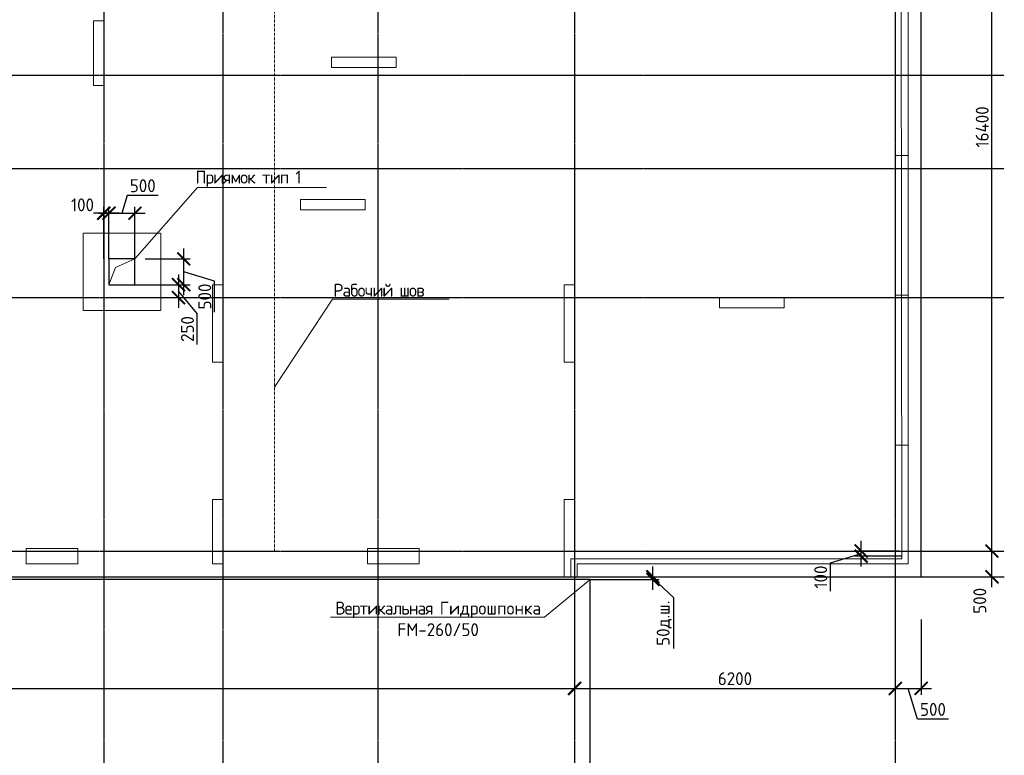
# Model space of a CAD drawing. Header units: millimetres. Extents: x -93479 to 1057970, y -66333 to 172656.
# Tile 297 of 473: x 478357 to 497390, y -35437 to -21211. Entities that reach past the tile are written whole.
import ezdxf
from ezdxf import colors
from ezdxf.entities.mleader import LeaderData, LeaderLine
from ezdxf.math import Vec2, Vec3

# ---------------------------------------------------------------- set-up
doc = ezdxf.new("R2010")
doc.units = ezdxf.units.MM
for name, pattern in [('01 Штриховая _4 мм_', [6, 3.5, -2.5]), ('______5', [1100, 800, -100, 100, -100]), ('HIDDEN2', [4.7625, 3.175, -1.5875]), ('осевая', [50.8, 31.75, -6.35, 6.35, -6.35])]:
    doc.linetypes.add(name, pattern=pattern)
for name, color, linetype, lineweight in [('0 Фундамент', 5, 'Continuous', 30), ('1 Стены', 3, 'Continuous', 30), ('Оси', 40, '______5', 18), ('подоснова', 151, 'Continuous', 5), ('РАЗМЕРЫ', 7, 'Continuous', 9)]:
    doc.layers.add(name, color=color, linetype=linetype, lineweight=lineweight)
doc.layers.add('Размеры _поперечного армирования', color=7, linetype='Continuous')
doc.styles.add('GOST-2.304_Type-B', font='GOST_Common.ttf')
doc.linetypes.add('163 Фуникулер', pattern='A,0,-2,[18,Russia-GOST_Topo.shx,S=0.05,R=0,X=0,Y=0],-4,[17,Russia-GOST_Topo.shx,S=0.05,R=0,X=0,Y=0],-2,0', length=8)
doc.dimstyles.new('СПДС', dxfattribs={"dimscale": 100, "dimtxt": 2.5, "dimasz": 2.5, "dimexe": 1.25, "dimexo": 0, "dimtad": 1, "dimdec": 0, "dimtxsty": 'GOST-2.304_Type-B', "dimblk": 'ARCHTICK', "dimcen": 2.5, "dimdle": 2, "dimadec": 0, "dimazin": 2, "dimtfac": 0.75, "dimtdec": 0, "dimtmove": 1, "dimatfit": 3, "dimfxl": 1, "dimtolj": 1, "dimarcsym": 1})

# ---------------------------------------------------------------- blocks, each defined once
blk = doc.blocks.new('оси')
at = {"layer": 'Оси', "color": 7, "linetype": 'осевая', "lineweight": 25, "transparency": 33554687}
for p, q in [((36213.5, 151.4), (36213.5, -36280.2)), ((38513.5, 151.4), (38513.5, -36280.2)), ((41513.5, 151.4), (41513.5, -36280.2)), ((45313.5, 151.4), (45313.5, -36280.2)), ((51513.5, 151.4), (51513.5, -36280.2)), ((-11815.1, -10806.9), (53620.6, -10806.9)), ((-11815.1, -12606.9), (53620.6, -12606.9)), ((-11815.1, -15106.9), (53620.6, -15106.9)), ((-11815.1, -20006.9), (53620.6, -20006.9)), ((-11416.6, -20506.9), (53620.6, -20506.9))]:
    blk.add_line(p, q, dxfattribs=at)
blk = doc.blocks.new('_ArchTick')
at = {"color": 0, "linetype": 'ByBlock', "const_width": 0.15}
blk.add_lwpolyline([(-0.5, -0.5), (0.5, 0.5)], dxfattribs=at)
blk = doc.blocks.new('*D500')
at = {"layer": 'DEFPOINTS', "color": 0, "ltscale": 100, "transparency": 16777216}
for p in [(495283, -32810), (489083, -33100), (495283, -34143)]:
    blk.add_point(p, dxfattribs=at)
at = {"layer": 'РАЗМЕРЫ', "color": 0, "lineweight": -2, "transparency": 16777216}
for p, q in [((495283, -32810), (495283, -34268)), ((489083, -33100), (489083, -34268)), ((488883, -34143), (495483, -34143))]:
    blk.add_line(p, q, dxfattribs=at)
at = {"layer": 'РАЗМЕРЫ', "color": 0, "lineweight": -2, "ltscale": 100, "transparency": 16777216, "xscale": 250, "yscale": 250, "zscale": 250, "rotation": 180}
blk.add_blockref('_ArchTick', (489083, -34143), dxfattribs=at)
at = {"layer": 'РАЗМЕРЫ', "color": 0, "lineweight": -2, "ltscale": 100, "transparency": 16777216, "xscale": 250, "yscale": 250, "zscale": 250}
blk.add_blockref('_ArchTick', (495283, -34143), dxfattribs=at)
at = {"layer": 'РАЗМЕРЫ', "color": 0, "ltscale": 100, "transparency": 16777216, "insert": (492183, -33955), "char_height": 250, "attachment_point": 5, "style": 'GOST-2.304_Type-B'}
blk.add_mtext('\\A1;6200', dxfattribs=at)
blk = doc.blocks.new('*D501')
at = {"layer": 'DEFPOINTS', "color": 0, "ltscale": 100, "transparency": 16777216}
for p in [(495283, -32810), (495783, -32810), (495783, -34143)]:
    blk.add_point(p, dxfattribs=at)
at = {"layer": 'РАЗМЕРЫ', "color": 0, "lineweight": -2, "transparency": 16777216}
for p, q in [((495283, -32810), (495283, -34268)), ((495783, -32810), (495783, -34268)), ((495083, -34143), (495983, -34143)), ((495711, -34737), (495533, -34143)), ((496312, -34737), (495711, -34737))]:
    blk.add_line(p, q, dxfattribs=at)
at = {"layer": 'РАЗМЕРЫ', "color": 0, "lineweight": -2, "ltscale": 100, "transparency": 16777216, "xscale": 250, "yscale": 250, "zscale": 250, "rotation": 180}
blk.add_blockref('_ArchTick', (495283, -34143), dxfattribs=at)
at = {"layer": 'РАЗМЕРЫ', "color": 0, "lineweight": -2, "ltscale": 100, "transparency": 16777216, "xscale": 250, "yscale": 250, "zscale": 250}
blk.add_blockref('_ArchTick', (495783, -34143), dxfattribs=at)
at = {"layer": 'РАЗМЕРЫ', "color": 0, "ltscale": 100, "transparency": 16777216, "insert": (496011, -34549), "char_height": 250, "attachment_point": 5, "style": 'GOST-2.304_Type-B'}
blk.add_mtext('\\A1;500', dxfattribs=at)
blk = doc.blocks.new('*D507')
at = {"layer": 'DEFPOINTS', "color": 0, "ltscale": 100, "transparency": 16777216}
for p in [(495783, -15086), (497151, -15086), (496055, -31486)]:
    blk.add_point(p, dxfattribs=at)
at = {"layer": 'РАЗМЕРЫ', "color": 0, "lineweight": -2, "transparency": 16777216}
for p, q in [((497151, -31686), (497151, -14886)), ((495783, -15086), (497276, -15086)), ((496055, -31486), (497276, -31486))]:
    blk.add_line(p, q, dxfattribs=at)
at = {"layer": 'РАЗМЕРЫ', "color": 0, "lineweight": -2, "ltscale": 100, "transparency": 16777216, "xscale": 250, "yscale": 250, "zscale": 250}
for p, rotation in [((497151, -15086), 90), ((497151, -31486), 270)]:
    blk.add_blockref('_ArchTick', p, dxfattribs=dict(at, rotation=rotation))
at = {"layer": 'РАЗМЕРЫ', "color": 0, "ltscale": 100, "transparency": 16777216, "insert": (496963, -23286), "char_height": 250, "attachment_point": 5, "rotation": 90, "style": 'GOST-2.304_Type-B'}
blk.add_mtext('\\A1;16400', dxfattribs=at)
blk = doc.blocks.new('*D506')
at = {"layer": 'DEFPOINTS', "color": 0, "ltscale": 100, "transparency": 16777216}
for p in [(489383, -31986), (489383, -32036), (490596, -31986)]:
    blk.add_point(p, dxfattribs=at)
at = {"layer": 'РАЗМЕРЫ', "color": 0, "lineweight": -2, "transparency": 16777216}
for p, q in [((490596, -32236), (490596, -31786)), ((489383, -31986), (490721, -31986)), ((489383, -32036), (490721, -32036)), ((491002, -32394), (490596, -32011)), ((491002, -33370), (491002, -32394))]:
    blk.add_line(p, q, dxfattribs=at)
at = {"layer": 'РАЗМЕРЫ', "color": 0, "lineweight": -2, "ltscale": 100, "transparency": 16777216, "xscale": 250, "yscale": 250, "zscale": 250}
for p, rotation in [((490596, -31986), 270), ((490596, -32036), 90)]:
    blk.add_blockref('_ArchTick', p, dxfattribs=dict(at, rotation=rotation))
at = {"layer": 'РАЗМЕРЫ', "color": 0, "ltscale": 100, "transparency": 16777216, "insert": (490815, -32882), "char_height": 250, "attachment_point": 5, "rotation": 90, "style": 'GOST-2.304_Type-B'}
blk.add_mtext('\\A1;50д.ш.', dxfattribs=at)
blk = doc.blocks.new('блок')
at = {"layer": '0 Фундамент', "color": 7, "linetype": 'HIDDEN2', "lineweight": 0}
for p, q in [((677518, 103544), (677518, 105044)), ((677518, 105044), (679018, 105044)), ((679018, 103544), (679018, 105044)), ((677518, 103544), (679018, 103544))]:
    blk.add_line(p, q, dxfattribs=at)
at = {"layer": '0 Фундамент', "color": 7, "ltscale": 100}
for p, q in [((678518, 104544), (678018, 104544)), ((678018, 104544), (678018, 104044)), ((678518, 104044), (678518, 104544)), ((678018, 104044), (678518, 104044))]:
    blk.add_line(p, q, dxfattribs=at)
at = {"layer": '0 Фундамент', "color": 7, "lineweight": 20}
blk.add_lwpolyline([(678018, 104044), (678143, 104375), (678518, 104544)], dxfattribs=at)
blk = doc.blocks.new('*D1481')
at = {"layer": 'DEFPOINTS', "color": 0, "ltscale": 100, "transparency": 16777216}
for p in [(480583, -26336), (480681, -26586), (481427, -26586)]:
    blk.add_point(p, dxfattribs=at)
at = {"layer": 'Размеры _поперечного армирования', "color": 0, "lineweight": -2, "transparency": 16777216}
for p, q in [((481427, -26136), (481427, -26786)), ((480583, -26336), (481552, -26336)), ((480681, -26586), (481552, -26586)), ((481787, -26892), (481427, -26461)), ((481787, -27493), (481787, -26892))]:
    blk.add_line(p, q, dxfattribs=at)
at = {"layer": 'Размеры _поперечного армирования', "color": 0, "lineweight": -2, "ltscale": 100, "transparency": 16777216, "xscale": 250, "yscale": 250, "zscale": 250}
for p, rotation in [((481427, -26336), 90), ((481427, -26586), 270)]:
    blk.add_blockref('_ArchTick', p, dxfattribs=dict(at, rotation=rotation))
at = {"layer": 'Размеры _поперечного армирования', "color": 0, "ltscale": 100, "transparency": 16777216, "insert": (481600, -27193), "char_height": 250, "attachment_point": 5, "rotation": 90, "style": 'GOST-2.304_Type-B'}
blk.add_mtext('\\A1;250', dxfattribs=at)
blk = doc.blocks.new('*D1482')
at = {"layer": 'DEFPOINTS', "color": 0, "ltscale": 100, "transparency": 16777216}
for p in [(479983, -24954), (479983, -25836), (480083, -25836)]:
    blk.add_point(p, dxfattribs=at)
at = {"layer": 'Размеры _поперечного армирования', "color": 0, "lineweight": -2, "transparency": 16777216}
for p, q in [((479983, -25836), (479983, -24829)), ((480083, -25836), (480083, -24829)), ((480283, -24954), (479783, -24954))]:
    blk.add_line(p, q, dxfattribs=at)
at = {"layer": 'Размеры _поперечного армирования', "color": 0, "lineweight": -2, "ltscale": 100, "transparency": 16777216, "xscale": 250, "yscale": 250, "zscale": 250}
blk.add_blockref('_ArchTick', (479983, -24954), dxfattribs=at)
at = {"layer": 'Размеры _поперечного армирования', "color": 0, "lineweight": -2, "ltscale": 100, "transparency": 16777216, "xscale": 250, "yscale": 250, "zscale": 250, "rotation": 180}
blk.add_blockref('_ArchTick', (480083, -24954), dxfattribs=at)
at = {"layer": 'Размеры _поперечного армирования', "color": 0, "ltscale": 100, "transparency": 16777216, "insert": (479571, -24792), "char_height": 250, "attachment_point": 5, "style": 'GOST-2.304_Type-B'}
blk.add_mtext('\\A1;100', dxfattribs=at)
blk = doc.blocks.new('*D1488')
at = {"layer": 'DEFPOINTS', "color": 0, "ltscale": 100, "transparency": 16777216}
for p in [(480583, -24954), (480083, -25836), (480583, -25836)]:
    blk.add_point(p, dxfattribs=at)
at = {"layer": 'Размеры _поперечного армирования', "color": 0, "lineweight": -2, "transparency": 16777216}
for p, q in [((480436, -24610), (480333, -24954)), ((481036, -24610), (480436, -24610)), ((480083, -25836), (480083, -24829)), ((480583, -25836), (480583, -24829)), ((479883, -24954), (480783, -24954))]:
    blk.add_line(p, q, dxfattribs=at)
at = {"layer": 'Размеры _поперечного армирования', "color": 0, "lineweight": -2, "ltscale": 100, "transparency": 16777216, "xscale": 250, "yscale": 250, "zscale": 250, "rotation": 180}
blk.add_blockref('_ArchTick', (480083, -24954), dxfattribs=at)
at = {"layer": 'Размеры _поперечного армирования', "color": 0, "lineweight": -2, "ltscale": 100, "transparency": 16777216, "xscale": 250, "yscale": 250, "zscale": 250}
blk.add_blockref('_ArchTick', (480583, -24954), dxfattribs=at)
at = {"layer": 'Размеры _поперечного армирования', "color": 0, "ltscale": 100, "transparency": 16777216, "insert": (480736, -24422), "char_height": 250, "attachment_point": 5, "style": 'GOST-2.304_Type-B'}
blk.add_mtext('\\A1;500', dxfattribs=at)
blk = doc.blocks.new('*D1489')
at = {"layer": 'DEFPOINTS', "color": 0, "ltscale": 100, "transparency": 16777216}
for p in [(480783, -25836), (481529, -25836), (480583, -26336)]:
    blk.add_point(p, dxfattribs=at)
at = {"layer": 'Размеры _поперечного армирования', "color": 0, "lineweight": -2, "transparency": 16777216}
for p, q in [((481529, -26536), (481529, -25636)), ((480783, -25836), (481654, -25836)), ((482123, -26265), (481529, -26086)), ((482123, -26865), (482123, -26265)), ((480583, -26336), (481654, -26336))]:
    blk.add_line(p, q, dxfattribs=at)
at = {"layer": 'Размеры _поперечного армирования', "color": 0, "lineweight": -2, "ltscale": 100, "transparency": 16777216, "xscale": 250, "yscale": 250, "zscale": 250}
for p, rotation in [((481529, -25836), 90), ((481529, -26336), 270)]:
    blk.add_blockref('_ArchTick', p, dxfattribs=dict(at, rotation=rotation))
at = {"layer": 'Размеры _поперечного армирования', "color": 0, "ltscale": 100, "transparency": 16777216, "insert": (481935, -26565), "char_height": 250, "attachment_point": 5, "rotation": 90, "style": 'GOST-2.304_Type-B'}
blk.add_mtext('\\A1;500', dxfattribs=at)
blk = doc.blocks.new('*D1554')
at = {"layer": 'DEFPOINTS', "color": 0, "ltscale": 100, "transparency": 16777216}
for p in [(496937, -31486), (497151, -31486), (496074, -31986)]:
    blk.add_point(p, dxfattribs=at)
at = {"layer": 'РАЗМЕРЫ', "color": 0, "lineweight": -2, "transparency": 16777216}
for p, q in [((497151, -32186), (497151, -31286)), ((496937, -31486), (497276, -31486)), ((496074, -31986), (497276, -31986))]:
    blk.add_line(p, q, dxfattribs=at)
at = {"layer": 'РАЗМЕРЫ', "color": 0, "lineweight": -2, "ltscale": 100, "transparency": 16777216, "xscale": 250, "yscale": 250, "zscale": 250}
for p, rotation in [((497151, -31486), 90), ((497151, -31986), 270)]:
    blk.add_blockref('_ArchTick', p, dxfattribs=dict(at, rotation=rotation))
at = {"layer": 'РАЗМЕРЫ', "color": 0, "ltscale": 100, "transparency": 16777216, "insert": (496916, -32449), "char_height": 250, "attachment_point": 5, "rotation": 90, "style": 'GOST-2.304_Type-B'}
blk.add_mtext('\\A1;500', dxfattribs=at)
blk = doc.blocks.new('*D1563')
at = {"layer": 'DEFPOINTS', "color": 0, "ltscale": 100, "transparency": 16777216}
for p in [(489083, -32776), (452583, -33016), (489083, -34143)]:
    blk.add_point(p, dxfattribs=at)
at = {"layer": 'РАЗМЕРЫ', "color": 0, "lineweight": -2, "transparency": 16777216}
for p, q in [((489083, -32776), (489083, -34268)), ((452583, -33016), (452583, -34268)), ((452383, -34143), (489283, -34143))]:
    blk.add_line(p, q, dxfattribs=at)
at = {"layer": 'РАЗМЕРЫ', "color": 0, "lineweight": -2, "ltscale": 100, "transparency": 16777216, "xscale": 250, "yscale": 250, "zscale": 250, "rotation": 180}
blk.add_blockref('_ArchTick', (452583, -34143), dxfattribs=at)
at = {"layer": 'РАЗМЕРЫ', "color": 0, "lineweight": -2, "ltscale": 100, "transparency": 16777216, "xscale": 250, "yscale": 250, "zscale": 250}
blk.add_blockref('_ArchTick', (489083, -34143), dxfattribs=at)
at = {"layer": 'РАЗМЕРЫ', "color": 0, "ltscale": 100, "transparency": 16777216, "insert": (470833, -33955), "char_height": 250, "attachment_point": 5, "style": 'GOST-2.304_Type-B'}
blk.add_mtext('\\A1;36500', dxfattribs=at)
blk = doc.blocks.new('_None')
blk = doc.blocks.new('для попер')
at = {"layer": '1 Стены', "color": 252, "lineweight": 0, "true_color": 0x939598}
for p, q in [((1025059, 69884, 360), (1025059, 86784, 360)), ((1009309, 80384, 360), (1009309, 80384, 360)), ((1009509, 80384, 360), (1009309, 80384, 360)), ((1009309, 79134, 360), (1009309, 80384, 360)), ((1009509, 80384, 360), (1009509, 80384, 360)), ((1009509, 80384, 360), (1009509, 79134, 360)), ((1024809, 70134, 360), (1024809, 80434, 360)), ((1013909, 79484, 360), (1013909, 79684, 360)), ((1013909, 79684, 360), (1013909, 79684, 360)), ((1015159, 79684, 360), (1013909, 79684, 360)), ((1015159, 79684, 360), (1015159, 79684, 360)), ((1015159, 79684, 360), (1015159, 79484, 360)), ((1013909, 79484, 360), (1013909, 79484, 360)), ((1015159, 79484, 360), (1013909, 79484, 360)), ((1015159, 79484, 360), (1015159, 79484, 360)), ((1009309, 79134, 360), (1009309, 79134, 360)), ((1009509, 79134, 360), (1009309, 79134, 360)), ((1009509, 79134, 360), (1009509, 79134, 360)), ((1024809, 77784, 360), (1024809, 77784, 360)), ((1024809, 77784, 360), (1025059, 77784, 360)), ((1025059, 77784, 360), (1025059, 77784, 360)), ((1013309, 76934, 360), (1013309, 76934, 360)), ((1014559, 76934, 360), (1013309, 76934, 360)), ((1013309, 76934, 360), (1013309, 76734, 360)), ((1014559, 76934, 360), (1014559, 76934, 360)), ((1014559, 76734, 360), (1014559, 76934, 360)), ((1013309, 76734, 360), (1013309, 76734, 360)), ((1013309, 76734, 360), (1014559, 76734, 360)), ((1014559, 76734, 360), (1014559, 76734, 360)), ((1011609, 75284, 360), (1011609, 75284, 360)), ((1011609, 75284, 360), (1011809, 75284, 360)), ((1011609, 73784, 360), (1011609, 75284, 360)), ((1011809, 75284, 360), (1011809, 75284, 360)), ((1011809, 73784, 360), (1011809, 75284, 360)), ((1018609, 75284, 360), (1018409, 75284, 360)), ((1018409, 75284, 360), (1018409, 75284, 360)), ((1018409, 73784, 360), (1018409, 75284, 360)), ((1018609, 75284, 360), (1018609, 75284, 360)), ((1018609, 75284, 360), (1018609, 73784, 360)), ((1021409, 74834, 360), (1021409, 75034, 360)), ((1021409, 75034, 360), (1021409, 75034, 360)), ((1021409, 75034, 360), (1022659, 75034, 360)), ((1022659, 75034, 360), (1022659, 74834, 360)), ((1022659, 75034, 360), (1022659, 75034, 360)), ((1024809, 75084, 360), (1024809, 75084, 360)), ((1024809, 75084, 360), (1025059, 75084, 360)), ((1024809, 75084, 360), (1025059, 75084, 360)), ((1025059, 75084, 360), (1025059, 75084, 360)), ((1021409, 74834, 360), (1021409, 74834, 360)), ((1022659, 74834, 360), (1021409, 74834, 360)), ((1022659, 74834, 360), (1022659, 74834, 360)), ((1011809, 73784, 360), (1011609, 73784, 360)), ((1011609, 73784, 360), (1011609, 73784, 360)), ((1011809, 73784, 360), (1011809, 73784, 360)), ((1018409, 73784, 360), (1018609, 73784, 360)), ((1018409, 73784, 360), (1018409, 73784, 360)), ((1018609, 73784, 360), (1018609, 73784, 360)), ((1024809, 72184, 360), (1025059, 72184, 360)), ((1024809, 72184, 360), (1024809, 72184, 360)), ((1025059, 72184, 360), (1025059, 72184, 360)), ((1011609, 69884, 360), (1011609, 71134, 360)), ((1011609, 71134, 360), (1011809, 71134, 360)), ((1011809, 69884, 360), (1011809, 71134, 360)), ((1018409, 71134, 360), (1018409, 71134, 360)), ((1018409, 71134, 360), (1018609, 71134, 360)), ((1018409, 69634, 360), (1018409, 71134, 360)), ((1018609, 71134, 360), (1018609, 71134, 360)), ((1018609, 71134, 360), (1018609, 70134, 360)), ((1008009, 70184, 360), (1009009, 70184, 360)), ((1008009, 69884, 360), (1008009, 70184, 360)), ((1009009, 69884, 360), (1009009, 70184, 360)), ((1015609, 70184, 360), (1014609, 70184, 360)), ((1014609, 70184, 360), (1014609, 69884, 360)), ((1015609, 69884, 360), (1015609, 70184, 360)), ((1018609, 70134, 360), (1024809, 70134, 360)), ((1018609, 70134, 360), (1018609, 70134, 360)), ((1024809, 70134, 360), (1024809, 70134, 360)), ((1008009, 69884, 360), (1009009, 69884, 360)), ((1011609, 69884, 360), (1011809, 69884, 360)), ((1015609, 69884, 360), (1014609, 69884, 360)), ((1018659, 69884, 360), (1018659, 69884, 360)), ((1025059, 69884, 360), (1018659, 69884, 360)), ((1018659, 69884, 360), (1018659, 69634, 360)), ((1025059, 69884, 360), (1025059, 69884, 360)), ((1018409, 69634, 360), (1018409, 69634, 360)), ((1018409, 69634, 360), (1018659, 69634, 360)), ((1018659, 69634, 360), (1018659, 69634, 360))]:
    blk.add_line(p, q, dxfattribs=at)
blk = doc.blocks.new('*D1857')
at = {"layer": 'DEFPOINTS', "color": 0, "ltscale": 100, "transparency": 16777216}
for p in [(494623, -31486), (495357, -31486), (495409, -31586)]:
    blk.add_point(p, dxfattribs=at)
at = {"layer": 'РАЗМЕРЫ', "color": 0, "lineweight": -2, "transparency": 16777216}
for p, q in [((494623, -31786), (494623, -31286)), ((494029, -31714), (494623, -31536)), ((495357, -31486), (494498, -31486)), ((495409, -31586), (494498, -31586)), ((494029, -32265), (494029, -31714))]:
    blk.add_line(p, q, dxfattribs=at)
at = {"layer": 'РАЗМЕРЫ', "color": 0, "lineweight": -2, "ltscale": 100, "transparency": 16777216, "xscale": 250, "yscale": 250, "zscale": 250}
for p, rotation in [((494623, -31486), 270), ((494623, -31586), 90)]:
    blk.add_blockref('_ArchTick', p, dxfattribs=dict(at, rotation=rotation))
at = {"layer": 'РАЗМЕРЫ', "color": 0, "ltscale": 100, "transparency": 16777216, "insert": (493841, -31990), "char_height": 250, "attachment_point": 5, "rotation": 90, "style": 'GOST-2.304_Type-B'}
blk.add_mtext('\\A1;100', dxfattribs=at)

msp = doc.modelspace()

# ---------------------------------------------------------------- linework, layer by layer
at = {"layer": '0 Фундамент', "color": 7}
for points in [[(449263.2, -31986.4), (495783, -31986.4), (495783, -14586.4), (491833, -14586.4)], [(452083, -32036.4), (452083, -33486.4), (456283, -33486.4), (456283, -36986.4), (460183, -36986.4), (460183, -44136.4), (485783, -44136.4), (485783, -37986.4), (489383, -37986.4), (489383, -32036.4), (452083, -32036.4)]]:
    msp.add_lwpolyline(points, dxfattribs=at)
at = {"layer": 'РАЗМЕРЫ', "color": 7, "linetype": '163 Фуникулер', "ltscale": 0.5}
msp.add_lwpolyline([(447983, -14975.5), (448482.8, -14975.5), (448482.8, -13208.9), (454958.8, -13208.9), (454958.8, -14977.1), (485183.7, -14977.1), (485191.6, -13212.6), (491666, -13220.7), (491672.4, -14991.7), (495387.1, -14985.2), (495409.1, -31638.9), (489013.4, -31638.9), (489013.4, -31986.4)], dxfattribs=at)
at = {"layer": 'РАЗМЕРЫ', "color": 7, "linetype": '01 Штриховая _4 мм_'}
msp.add_lwpolyline([(483283.2, -31486.4), (483283.2, -14586.4)], dxfattribs=at)

# ---------------------------------------------------------------- block references
at = {"color": 7}
msp.add_blockref('оси', (443769.3, -11479.5), dxfattribs=at)
at = {"layer": 'РАЗМЕРЫ', "color": 7}
for name, p in [('для попер', (-529526.8, -101620.7, -360)), ('блок', (-197934.8, -130380.6))]:
    msp.add_blockref(name, p, dxfattribs=at)

# ---------------------------------------------------------------- dimensions: what is measured, and where the dimension line sits
for base, p1, p2, picture, middle in [((497150.8, -15086.4), (496055.3, -31486.4), (495783, -15086.4), '*D507', (496963.2, -23286.4)), ((494622.9217, -31486.4116), (495408.9928, -31585.9485), (495356.6674, -31486.4116), '*D1857', (493841.1712, -31776.9178))]:
    dim = msp.add_linear_dim(base=base, p1=p1, p2=p2, angle=90, dimstyle='СПДС', dxfattribs=at)
    dim.commit()
    dim.dimension.update_dxf_attribs({"geometry": picture, "text_midpoint": middle})
dim = msp.add_linear_dim(base=(497150.8, -31486.4), p1=(496073.7, -31986.4), p2=(496936.7, -31486.4), angle=90, dimstyle='СПДС', dxfattribs=at)
dim.commit()
dim.dimension.update_dxf_attribs({"geometry": '*D1554', "text_midpoint": (497103.8, -32449.1), "dimtype": 160})
dim = msp.add_linear_dim(base=(490596, -31986.4), p1=(489383, -32036.4), p2=(489383, -31986.4), angle=90, text='<>д.ш.', dimstyle='СПДС', dxfattribs=at)
dim.commit()
dim.dimension.update_dxf_attribs({"geometry": '*D506', "text_midpoint": (491002.2, -32456.2), "dimtype": 160})
for base, p1, p2, picture, middle in [((489082.8, -34142.5), (452582.8, -33015.9), (489082.8, -32776.4), '*D1563', (470832.8, -33954.9)), ((495282.8, -34142.5), (489082.8, -33099.8), (495282.8, -32810), '*D500', (492182.8, -33954.9)), ((495783, -34142.5), (495282.8, -32810), (495783, -32810), '*D501', (495773.6, -34549))]:
    dim = msp.add_linear_dim(base=base, p1=p1, p2=p2, dimstyle='СПДС', dxfattribs=at)
    dim.commit()
    dim.dimension.update_dxf_attribs({"geometry": picture, "text_midpoint": middle})
at = {"layer": 'Размеры _поперечного армирования', "color": 7}
dim = msp.add_linear_dim(base=(480582.8, -24953.7), p1=(480082.8, -25836.4), p2=(480582.8, -25836.4), dimstyle='СПДС', dxfattribs=at)
dim.commit()
dim.dimension.update_dxf_attribs({"geometry": '*D1488', "text_midpoint": (480498.5, -24422.2)})
dim = msp.add_linear_dim(base=(479982.8, -24953.7), p1=(480082.8, -25836.4), p2=(479982.8, -25836.4), dimstyle='СПДС', dxfattribs=at)
dim.commit()
dim.dimension.update_dxf_attribs({"geometry": '*D1482', "text_midpoint": (479571.2, -24979.3), "dimtype": 160})
dim = msp.add_linear_dim(base=(481529, -25836.4), p1=(480582.8, -26336.4), p2=(480782.8, -25836.4), angle=90, dimstyle='СПДС', dxfattribs=at)
dim.commit()
dim.dimension.update_dxf_attribs({"geometry": '*D1489', "text_midpoint": (481935.5, -26327.1)})
dim = msp.add_linear_dim(base=(481426.7, -26586.4), p1=(480582.8, -26336.4), p2=(480680.6, -26586.4), angle=90, dimstyle='СПДС', dxfattribs=at)
dim.commit()
dim.dimension.update_dxf_attribs({"geometry": '*D1481', "text_midpoint": (481787.3, -26954.9), "dimtype": 160})

# ---------------------------------------------------------------- leaders
at = {"layer": 'подоснова', "color": 7, "ltscale": 0.3}
ml = msp.add_multileader_mtext('Standard', dxfattribs=at)
ml.set_content('{\\T0.9;Приямок тип 1}', color=7, style='GOST-2.304_Type-B')
ml.set_leader_properties(color=7, linetype='ByLayer', lineweight=15)
ml.set_arrow_properties(name='NONE')
ml.build(insert=Vec2(0, 0))
ml.multileader.update_dxf_attribs({"text_left_attachment_type": 6, "text_right_attachment_type": 6, "dogleg_length": 0.1, "arrow_head_size": 18})
ctx = ml.context
ctx.base_point, ctx.char_height, ctx.arrow_head_size, ctx.landing_gap_size, ctx.plane_origin = Vec3(481802.3, -24455.9), 250, 18, 20, Vec3(486925.6, -23673)
ctx.left_attachment, ctx.right_attachment, ctx.text_align_type = 6, 6, 1
notes = []
notes.append((ctx, [(0, (1, 1, 0), (481794.4, -24456.3), (1, 0), 0.1, [(0, [(480582.8, -25836.4)], 0, [])])]))
ctx.mtext.insert, ctx.mtext.width, ctx.mtext.alignment, ctx.mtext.flow_direction = Vec3(482774.4, -24130.9), 4075.871, 2, 5
ml = msp.add_multileader_mtext('Standard', dxfattribs=at)
ml.set_content('{\\T0.9;Рабочий шов}', color=7, style='GOST-2.304_Type-B')
ml.set_leader_properties(color=7, linetype='ByLayer', lineweight=15)
ml.set_arrow_properties(name='NONE')
ml.build(insert=Vec2(0, 0))
ml.multileader.update_dxf_attribs({"text_left_attachment_type": 6, "text_right_attachment_type": 6, "dogleg_length": 0.1, "arrow_head_size": 18})
ctx = ml.context
ctx.base_point, ctx.char_height, ctx.arrow_head_size, ctx.landing_gap_size, ctx.plane_origin = Vec3(484412.9, -26618.7), 250, 18, 20, Vec3(489167.5, -25883.4)
ctx.left_attachment, ctx.right_attachment, ctx.text_align_type = 6, 6, 1
notes.append((ctx, [(0, (1, 1, 0), (484404.9, -26619), (1, 0), 0.1, [(0, [(483283.2, -28317.6)], 0, [])])]))
ctx.mtext.insert, ctx.mtext.width, ctx.mtext.alignment, ctx.mtext.flow_direction = Vec3(485294.4, -26318.7), 4075.871, 2, 5
ml = msp.add_multileader_mtext('Standard', dxfattribs=at)
ml.set_content('{\\T0.9000;Вертикальная }Гидрошпонка FM-260/50', color=7, style='GOST-2.304_Type-B')
ml.set_leader_properties(color=7, linetype='ByLayer', lineweight=15)
ml.set_arrow_properties(name='NONE')
ml.build(insert=Vec2(0, 0))
ml.multileader.update_dxf_attribs({"text_left_attachment_type": 6, "text_right_attachment_type": 6, "dogleg_length": 0.1, "arrow_head_size": 18})
ctx = ml.context
ctx.base_point, ctx.char_height, ctx.arrow_head_size, ctx.landing_gap_size, ctx.plane_origin = Vec3(484390.4, -32765.9), 250, 18, 20, Vec3(500756.7, -32030.4)
ctx.left_attachment, ctx.right_attachment, ctx.text_align_type = 6, 6, 1
notes.append((ctx, [(0, (1, 1, 0), (488502.1, -32765.9), (-1, 0), 0.1, [(0, [(489383, -32036.4)], 0, [])])]))
ctx.mtext.insert, ctx.mtext.width, ctx.mtext.alignment, ctx.mtext.flow_direction = Vec3(486446.2, -32465.7), 4075.871, 2, 5
for ctx, leaders in notes:
    for number, flags, end, landing, length, lines in leaders:
        leader = LeaderData()
        leader.index, (leader.has_last_leader_line, leader.has_dogleg_vector, leader.attachment_direction) = number, flags
        leader.last_leader_point, leader.dogleg_vector, leader.dogleg_length = Vec3(end), Vec3(landing), length
        for number, points, colour, breaks in lines:
            line = LeaderLine()
            line.index, line.vertices, line.color, line.breaks = number, Vec3.list(points), colors.encode_raw_color(colour), breaks
            leader.lines.append(line)
        ctx.leaders.append(leader)

doc.saveas('drawing.dxf')
